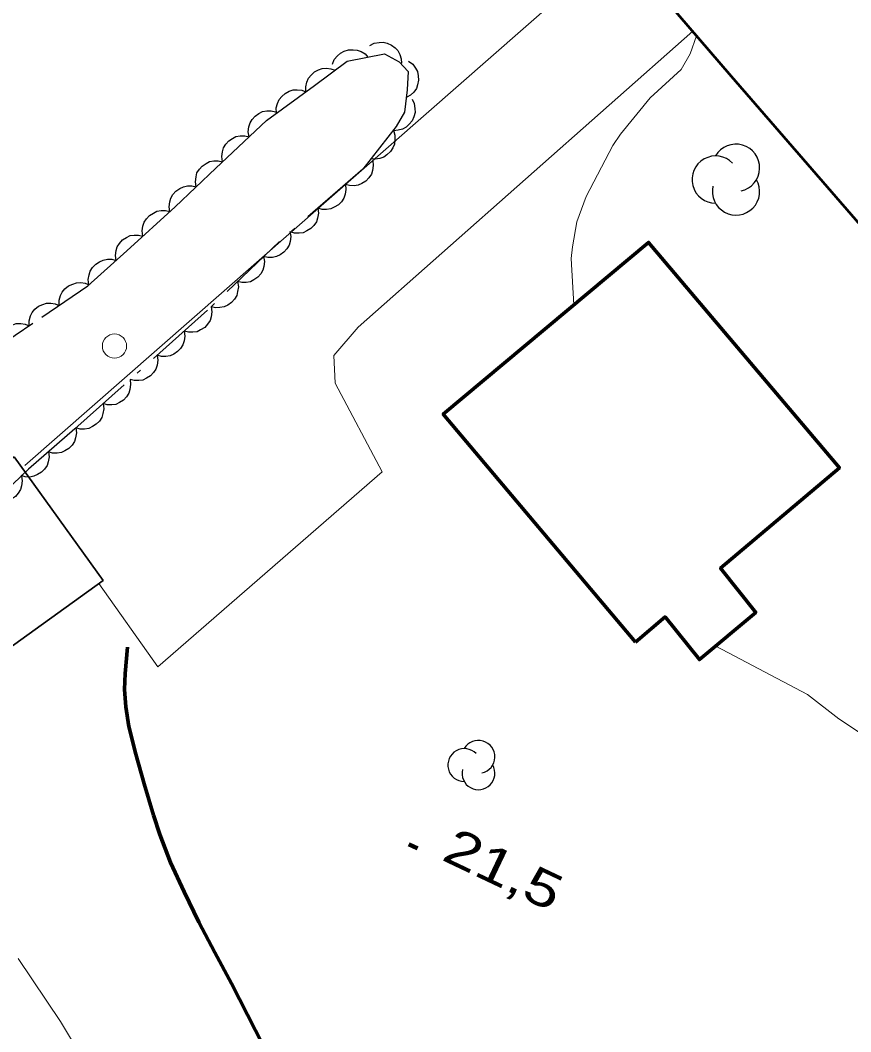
# Model space of a CAD drawing. Extents: x 356765 to 358572, y 5103174 to 5104650.
# Drawn here: x 357073.46 to 357107.76, y 5103951.41 to 5103993.18 of the extents above; entities that cross this region are included whole.
import ezdxf

# ---------------------------------------------------------------- set-up
doc = ezdxf.new("R2010")
doc.units = 0
doc.header["$LTSCALE"] = 0.6
doc.linetypes.add('DOT_DASHED', pattern=[7.7, 5, -1.2, 0.3, -1.2])
doc.linetypes.add('LONG_DASHED', pattern=[7.5, 6, -1.5])
for name, color, linetype, lineweight in [('19', 7, 'Continuous', 13), ('2', 7, 'Continuous', 13), ('21', 7, 'Continuous', 53), ('22', 7, 'Continuous', 35), ('3', 7, 'Continuous', 140), ('31', 7, 'Continuous', 70), ('36', 7, 'Continuous', 13), ('44', 7, 'Continuous', 25)]:
    doc.layers.add(name, color=color, linetype=linetype, lineweight=lineweight)

msp = doc.modelspace()

# ---------------------------------------------------------------- linework, layer by layer
at = {"layer": '19'}
msp.add_line((357098.17, 5103996.29), (357073.65, 5103974.8), dxfattribs=at)
msp.add_lwpolyline([(357076.71, 5103969.92), (357079.15, 5103966.48), (357088.41, 5103974.53), (357086.47, 5103978.2), (357086.41, 5103979.34), (357087.41, 5103980.51), (357101.23, 5103992.73)], dxfattribs=at)
at = {"layer": '2'}
for points in [[(357096.32, 5103981.43), (357096.21, 5103983.34), (357096.26, 5103983.82), (357096.45, 5103984.86), (357096.83, 5103985.9), (357097.93, 5103988.01), (357098.25, 5103988.48), (357099.47, 5103989.98), (357100.76, 5103991.15), (357101.12, 5103991.8), (357101.39, 5103992.54)], [(357114.77, 5103953.1), (357114.59, 5103954.03), (357114.33, 5103954.79), (357113.96, 5103955.55), (357113.51, 5103956.26), (357111.97, 5103958.3), (357110.71, 5103960.12), (357109.66, 5103961.75), (357109.17, 5103962.71), (357108.89, 5103963.13), (357108.53, 5103963.5), (357107.26, 5103964.34), (357105.97, 5103965.34), (357102.19, 5103967.34)], [(357106.67, 5103904.63), (357104.53, 5103906.73), (357103.01, 5103908.38), (357101.5, 5103910.38), (357100.15, 5103912.68), (357097.78, 5103917.74), (357097.16, 5103918.97), (357093.91, 5103924.76), (357093.27, 5103925.76), (357091.87, 5103927.53), (357090.36, 5103929.28), (357089.62, 5103930.26), (357088.28, 5103932.42), (357087, 5103934.71), (357085.56, 5103936.97), (357084.06, 5103939.07), (357083.29, 5103940.07), (357081.71, 5103941.96), (357080.15, 5103944.01), (357079.43, 5103945.18), (357076.35, 5103949.8), (357075.12, 5103951.84), (357073.37, 5103954.43)]]:
    msp.add_lwpolyline(points, dxfattribs=at)
at = {"layer": '21'}
msp.add_lwpolyline([(357049.22, 5104054.8), (357051.56, 5104051.78), (357055.46, 5104046.76), (357062.02, 5104038.67), (357067.86, 5104031.67), (357076.14, 5104021.92), (357085.15, 5104011.69), (357090.68, 5104005.25), (357097.19, 5103997.43), (357102.82, 5103990.88), (357111.11, 5103981.32), (357118.26, 5103973.01), (357126.42, 5103963.3), (357145.38, 5103941.15), (357162.76, 5103921.04), (357168.24, 5103914.67), (357175.01, 5103906.8), (357180.17, 5103900.55)], dxfattribs=at)
at = {"layer": '22', "linetype": 'LONG_DASHED', "lineweight": 70}
msp.add_lwpolyline([(357077.89, 5103967.29), (357077.79, 5103966.2), (357077.77, 5103965.55), (357077.82, 5103964.83), (357077.95, 5103964.01), (357078.23, 5103962.88), (357078.58, 5103961.65), (357078.96, 5103960.36), (357079.22, 5103959.55), (357079.67, 5103958.4), (357080.23, 5103957.19), (357080.84, 5103955.93), (357081.5, 5103954.68), (357082.19, 5103953.4), (357082.84, 5103952.11), (357083.49, 5103950.84)], dxfattribs=at)
at = {"layer": '3'}
msp.add_line((357089.51, 5103959.16), (357089.87, 5103958.99), dxfattribs=at)
at = {"layer": '31'}
msp.add_lwpolyline([(357098.87, 5103967.5), (357090.93, 5103976.92), (357099.41, 5103984.01), (357107.29, 5103974.7), (357102.38, 5103970.55), (357103.83, 5103968.73), (357101.51, 5103966.78), (357100.09, 5103968.54), (357098.87, 5103967.5)], close=True, dxfattribs=at)
at = {"layer": '31', "lineweight": 35}
msp.add_lwpolyline([(357073.21, 5103975.16), (357066.99, 5103970.68), (357070.66, 5103965.57), (357076.88, 5103970.05), (357073.21, 5103975.16)], close=True, dxfattribs=at)
at = {"layer": '36'}
msp.add_circle((357077.3538, 5103979.7271), 0.5, dxfattribs=at)
at = {"layer": '44'}
for points in [[(357086.35, 5103991.37), (357086.43, 5103991.56), (357086.56, 5103991.72), (357086.69, 5103991.83), (357086.84, 5103991.91), (357087.02, 5103991.96), (357087.21, 5103991.96), (357087.37, 5103991.95), (357087.54, 5103991.89), (357087.7, 5103991.79), (357087.82, 5103991.66)], [(357087.9, 5103992.14), (357088.08, 5103992.23), (357088.28, 5103992.27), (357088.45, 5103992.28), (357088.62, 5103992.23), (357088.79, 5103992.16), (357088.94, 5103992.04), (357089.05, 5103991.93), (357089.14, 5103991.77), (357089.19, 5103991.59), (357089.21, 5103991.41)], [(357089.5, 5103991.5), (357089.67, 5103991.37), (357089.79, 5103991.21), (357089.87, 5103991.06), (357089.9, 5103990.89), (357089.91, 5103990.71), (357089.87, 5103990.52), (357089.82, 5103990.36), (357089.71, 5103990.22), (357089.58, 5103990.09), (357089.42, 5103990)], [(357085.26, 5103990.23), (357085.25, 5103990.44), (357085.3, 5103990.63), (357085.36, 5103990.79), (357085.47, 5103990.92), (357085.61, 5103991.05), (357085.78, 5103991.13), (357085.93, 5103991.19), (357086.11, 5103991.2), (357086.29, 5103991.18), (357086.46, 5103991.12)], [(357084.04, 5103989.35), (357084.03, 5103989.56), (357084.09, 5103989.75), (357084.15, 5103989.91), (357084.26, 5103990.04), (357084.4, 5103990.16), (357084.57, 5103990.25), (357084.73, 5103990.31), (357084.9, 5103990.31), (357085.09, 5103990.29), (357085.26, 5103990.23)], [(357089.64, 5103989.92), (357089.73, 5103989.74), (357089.76, 5103989.54), (357089.77, 5103989.37), (357089.72, 5103989.2), (357089.64, 5103989.03), (357089.52, 5103988.89), (357089.4, 5103988.77), (357089.25, 5103988.69), (357089.07, 5103988.64), (357088.89, 5103988.62)], [(357082.91, 5103988.37), (357082.88, 5103988.58), (357082.9, 5103988.78), (357082.95, 5103988.94), (357083.04, 5103989.09), (357083.16, 5103989.22), (357083.32, 5103989.33), (357083.47, 5103989.41), (357083.64, 5103989.44), (357083.83, 5103989.44), (357084, 5103989.4)], [(357088.87, 5103988.64), (357088.93, 5103988.44), (357088.93, 5103988.24), (357088.92, 5103988.07), (357088.85, 5103987.91), (357088.75, 5103987.76), (357088.6, 5103987.63), (357088.47, 5103987.53), (357088.31, 5103987.48), (357088.12, 5103987.45), (357087.94, 5103987.46)], [(357081.82, 5103987.34), (357081.78, 5103987.55), (357081.81, 5103987.75), (357081.85, 5103987.91), (357081.95, 5103988.06), (357082.07, 5103988.2), (357082.23, 5103988.3), (357082.37, 5103988.38), (357082.55, 5103988.41), (357082.73, 5103988.41), (357082.91, 5103988.37)], [(357080.73, 5103986.31), (357080.7, 5103986.51), (357080.72, 5103986.72), (357080.76, 5103986.88), (357080.86, 5103987.03), (357080.98, 5103987.16), (357081.14, 5103987.27), (357081.28, 5103987.35), (357081.46, 5103987.38), (357081.64, 5103987.38), (357081.82, 5103987.34)], [(357088.02, 5103987.38), (357088.04, 5103987.18), (357088.01, 5103986.98), (357087.96, 5103986.82), (357087.86, 5103986.67), (357087.73, 5103986.54), (357087.57, 5103986.44), (357087.42, 5103986.37), (357087.25, 5103986.35), (357087.06, 5103986.36), (357086.89, 5103986.4)], [(357079.64, 5103985.27), (357079.61, 5103985.48), (357079.64, 5103985.68), (357079.68, 5103985.84), (357079.77, 5103985.99), (357079.89, 5103986.13), (357080.05, 5103986.24), (357080.2, 5103986.31), (357080.37, 5103986.34), (357080.55, 5103986.35), (357080.73, 5103986.31)], [(357086.89, 5103986.4), (357086.91, 5103986.2), (357086.88, 5103986), (357086.82, 5103985.84), (357086.73, 5103985.69), (357086.6, 5103985.56), (357086.43, 5103985.46), (357086.29, 5103985.39), (357086.11, 5103985.37), (357085.93, 5103985.37), (357085.75, 5103985.42)], [(357078.53, 5103984.27), (357078.5, 5103984.48), (357078.53, 5103984.68), (357078.58, 5103984.84), (357078.67, 5103984.98), (357078.8, 5103985.12), (357078.96, 5103985.22), (357079.1, 5103985.3), (357079.28, 5103985.32), (357079.46, 5103985.32), (357079.64, 5103985.28)], [(357085.75, 5103985.42), (357085.78, 5103985.21), (357085.74, 5103985.01), (357085.69, 5103984.86), (357085.59, 5103984.71), (357085.46, 5103984.58), (357085.3, 5103984.48), (357085.15, 5103984.41), (357084.98, 5103984.39), (357084.79, 5103984.39), (357084.62, 5103984.44)], [(357084.6, 5103984.46), (357084.63, 5103984.25), (357084.61, 5103984.05), (357084.57, 5103983.89), (357084.47, 5103983.74), (357084.35, 5103983.6), (357084.19, 5103983.5), (357084.05, 5103983.42), (357083.88, 5103983.39), (357083.69, 5103983.39), (357083.51, 5103983.42)], [(357077.42, 5103983.26), (357077.39, 5103983.47), (357077.42, 5103983.67), (357077.47, 5103983.83), (357077.56, 5103983.97), (357077.69, 5103984.11), (357077.85, 5103984.21), (357078, 5103984.29), (357078.17, 5103984.31), (357078.35, 5103984.31), (357078.53, 5103984.27)], [(357076.3, 5103982.26), (357076.27, 5103982.47), (357076.31, 5103982.67), (357076.35, 5103982.82), (357076.45, 5103982.97), (357076.58, 5103983.11), (357076.74, 5103983.21), (357076.88, 5103983.28), (357077.06, 5103983.31), (357077.24, 5103983.31), (357077.42, 5103983.26)], [(357083.51, 5103983.42), (357083.55, 5103983.22), (357083.52, 5103983.02), (357083.48, 5103982.86), (357083.39, 5103982.71), (357083.27, 5103982.57), (357083.11, 5103982.46), (357082.97, 5103982.38), (357082.79, 5103982.35), (357082.61, 5103982.35), (357082.43, 5103982.39)], [(357075.07, 5103981.41), (357075.07, 5103981.62), (357075.13, 5103981.81), (357075.2, 5103981.96), (357075.31, 5103982.09), (357075.45, 5103982.21), (357075.63, 5103982.29), (357075.78, 5103982.34), (357075.96, 5103982.35), (357076.14, 5103982.32), (357076.31, 5103982.25)], [(357082.43, 5103982.39), (357082.47, 5103982.18), (357082.44, 5103981.98), (357082.4, 5103981.82), (357082.31, 5103981.67), (357082.18, 5103981.53), (357082.03, 5103981.42), (357081.88, 5103981.35), (357081.71, 5103981.32), (357081.52, 5103981.31), (357081.35, 5103981.35)], [(357073.83, 5103980.57), (357073.83, 5103980.77), (357073.89, 5103980.97), (357073.95, 5103981.12), (357074.07, 5103981.25), (357074.21, 5103981.37), (357074.39, 5103981.45), (357074.54, 5103981.5), (357074.72, 5103981.5), (357074.9, 5103981.47), (357075.07, 5103981.41)], [(357081.35, 5103981.35), (357081.38, 5103981.14), (357081.35, 5103980.94), (357081.3, 5103980.78), (357081.2, 5103980.63), (357081.08, 5103980.5), (357080.91, 5103980.4), (357080.77, 5103980.32), (357080.59, 5103980.3), (357080.41, 5103980.3), (357080.23, 5103980.35)], [(357072.59, 5103979.73), (357072.59, 5103979.93), (357072.64, 5103980.13), (357072.71, 5103980.28), (357072.83, 5103980.41), (357072.97, 5103980.53), (357073.15, 5103980.61), (357073.3, 5103980.66), (357073.48, 5103980.66), (357073.66, 5103980.63), (357073.83, 5103980.57)], [(357080.23, 5103980.35), (357080.26, 5103980.14), (357080.23, 5103979.94), (357080.18, 5103979.78), (357080.08, 5103979.63), (357079.96, 5103979.5), (357079.8, 5103979.4), (357079.65, 5103979.32), (357079.47, 5103979.3), (357079.29, 5103979.3), (357079.11, 5103979.35)], [(357079.11, 5103979.35), (357079.14, 5103979.14), (357079.11, 5103978.94), (357079.06, 5103978.78), (357078.97, 5103978.63), (357078.84, 5103978.5), (357078.68, 5103978.4), (357078.53, 5103978.32), (357078.36, 5103978.3), (357078.17, 5103978.3), (357078, 5103978.35)], [(357078, 5103978.35), (357078.02, 5103978.14), (357077.99, 5103977.94), (357077.94, 5103977.78), (357077.85, 5103977.63), (357077.72, 5103977.5), (357077.56, 5103977.4), (357077.41, 5103977.32), (357077.24, 5103977.3), (357077.05, 5103977.3), (357076.88, 5103977.35)], [(357076.88, 5103977.35), (357076.91, 5103977.14), (357076.87, 5103976.94), (357076.83, 5103976.78), (357076.73, 5103976.63), (357076.6, 5103976.5), (357076.44, 5103976.4), (357076.29, 5103976.32), (357076.12, 5103976.3), (357075.93, 5103976.3), (357075.76, 5103976.35)], [(357075.76, 5103976.35), (357075.79, 5103976.14), (357075.75, 5103975.94), (357075.7, 5103975.78), (357075.6, 5103975.63), (357075.47, 5103975.5), (357075.31, 5103975.4), (357075.16, 5103975.33), (357074.99, 5103975.31), (357074.8, 5103975.31), (357074.63, 5103975.36)], [(357074.63, 5103975.36), (357074.65, 5103975.15), (357074.62, 5103974.95), (357074.57, 5103974.8), (357074.47, 5103974.65), (357074.34, 5103974.52), (357074.18, 5103974.42), (357074.03, 5103974.35), (357073.86, 5103974.32), (357073.67, 5103974.33), (357073.5, 5103974.38)], [(357073.51, 5103974.36), (357073.54, 5103974.16), (357073.52, 5103973.96), (357073.47, 5103973.8), (357073.38, 5103973.65), (357073.26, 5103973.51), (357073.1, 5103973.4), (357072.95, 5103973.33), (357072.78, 5103973.3), (357072.6, 5103973.29), (357072.42, 5103973.33)]]:
    msp.add_lwpolyline(points, dxfattribs=at)
at = {"layer": '44', "linetype": 'DOT_DASHED'}
msp.add_lwpolyline([(357071.5, 5103978.99), (357074.35, 5103980.92), (357076.25, 5103982.21), (357077.86, 5103983.66), (357079.86, 5103985.48), (357081.54, 5103987.08), (357083.63, 5103989.05), (357085.61, 5103990.49), (357086.96, 5103991.49), (357088.51, 5103991.8), (357089.11, 5103991.47), (357089.48, 5103991.07), (357089.44, 5103990.31), (357089.33, 5103989.39), (357088.99, 5103988.8), (357087.61, 5103987.03), (357084.17, 5103984.05), (357081.2, 5103981.21), (357075.72, 5103976.31), (357073.8, 5103974.64), (357072.11, 5103973.04)], dxfattribs=at)
at = {"layer": '44'}
for centre, radius, start, end in [((357103.018, 5103987.0906), 0.9768, 282.26917, 149.72626), ((357102.1779, 5103986.6022), 0.9768, 44.11537, 269.80396), ((357103.018, 5103986.1138), 0.9768, 166.93686, 29.62122), ((357091.7997, 5103962.4254), 0.679, 44.11537, 269.80396), ((357092.3836, 5103962.7649), 0.679, 282.26917, 149.72626), ((357092.3836, 5103962.0859), 0.679, 166.93686, 29.62122)]:
    msp.add_arc(centre, radius, start, end, dxfattribs=at)

# ---------------------------------------------------------------- texts
at = {"layer": '3', "width": 1.3}
msp.add_text('21,5   ', height=1.5, rotation=334.619, dxfattribs=at).set_placement((357090.81, 5103958.53))

doc.saveas('drawing.dxf')
